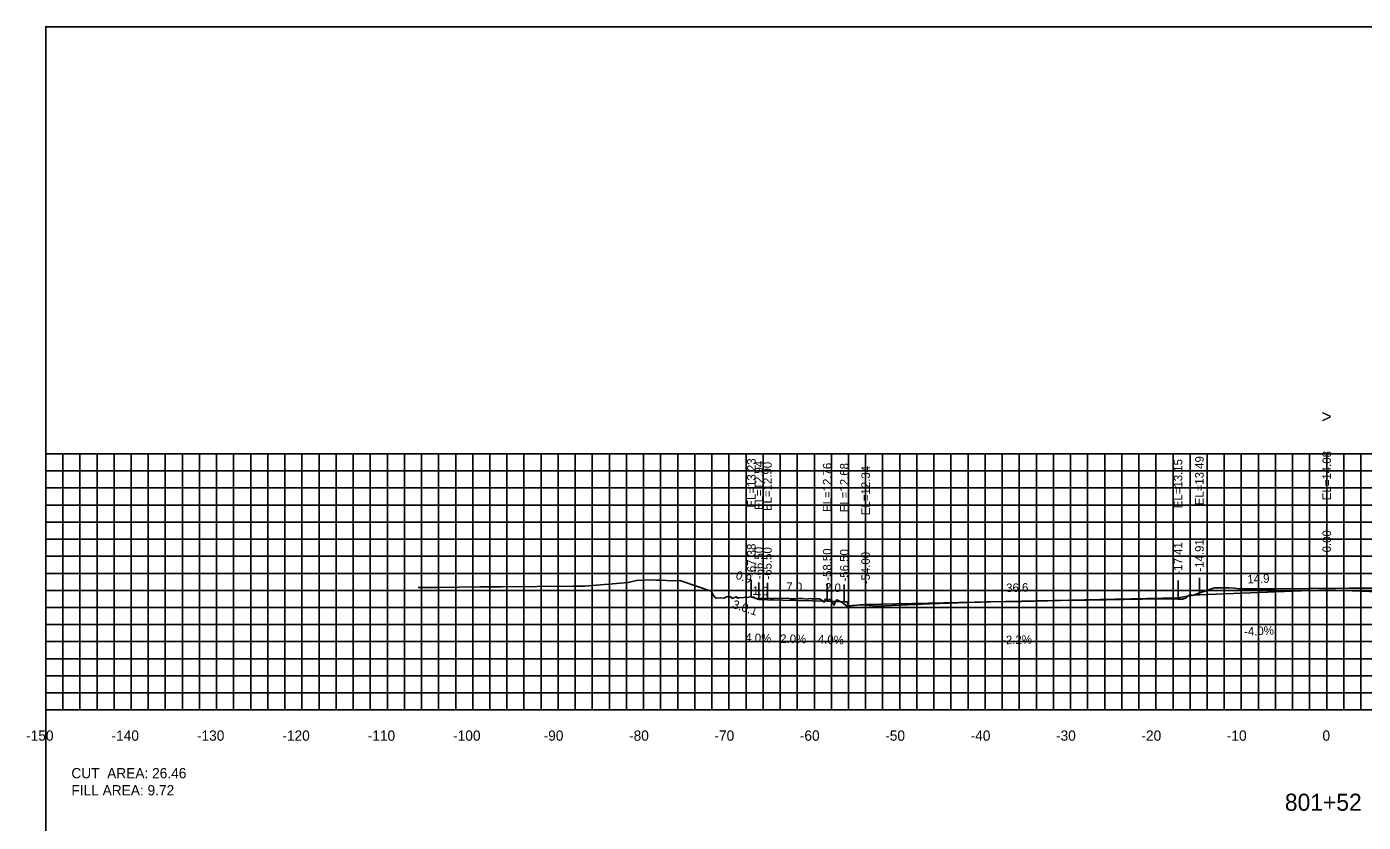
# Model space of a CAD drawing. Extents: x 1797419 to 1809236, y 248759 to 251512.
# Drawn here: x 1802138.8 to 1802295.3, y 250951.7 to 251044.9 of the extents above; entities that cross this region are included whole.
import ezdxf

# ---------------------------------------------------------------- set-up
doc = ezdxf.new("R2010")
doc.units = 0
for name, color, linetype in [('1', 7, 'Continuous'), ('10', 7, 'Continuous'), ('3', 7, 'Continuous'), ('4', 7, 'Continuous'), ('60', 7, 'Continuous'), ('ANNO-TXT', 7, 'Continuous'), ('CL-CNST', 7, 'Continuous'), ('Level 62', 7, 'Continuous'), ('M-ROADS', 7, 'Continuous')]:
    doc.layers.add(name, color=color, linetype=linetype)

msp = doc.modelspace()

# ---------------------------------------------------------------- linework, layer by layer
for p, q in [((1802223.62, 250978.12), (1802223.62, 250980.12)), ((1802224.5, 250977.83), (1802224.5, 250979.83)), ((1802225.5, 250977.79), (1802225.5, 250979.79)), ((1802232.5, 250977.65), (1802232.5, 250979.65)), ((1802234.5, 250977.57), (1802234.5, 250979.57)), ((1802273.59, 250978.04), (1802273.59, 250980.04)), ((1802276.09, 250978.38), (1802276.09, 250980.38)), ((1802291, 250978.97), (1802291, 250980.97)), ((1802237, 250977.23), (1802237, 250979.23))]:
    msp.add_line(p, q)
msp.add_lwpolyline([(1802141, 250854.89), (1802441, 250854.89), (1802441, 251044.89), (1802141, 251044.89)], close=True)
at = {"layer": '60'}
for p, q in [((1802140.94, 250994.89), (1802141, 250994.89)), ((1802141, 250964.89), (1802141, 250994.89)), ((1802140.94, 250984.89), (1802141, 250984.89)), ((1802140.94, 250974.89), (1802141, 250974.89)), ((1802140.94, 250964.89), (1802141, 250964.89)), ((1802141, 250964.89), (1802441, 250964.89)), ((1802141, 250964.83), (1802141, 250964.89)), ((1802151, 250964.83), (1802151, 250964.89)), ((1802161, 250964.83), (1802161, 250964.89)), ((1802171, 250964.83), (1802171, 250964.89)), ((1802181, 250964.83), (1802181, 250964.89)), ((1802191, 250964.83), (1802191, 250964.89)), ((1802201, 250964.83), (1802201, 250964.89)), ((1802211, 250964.83), (1802211, 250964.89)), ((1802221, 250964.83), (1802221, 250964.89)), ((1802231, 250964.83), (1802231, 250964.89)), ((1802241, 250964.83), (1802241, 250964.89)), ((1802251, 250964.83), (1802251, 250964.89)), ((1802261, 250964.83), (1802261, 250964.89)), ((1802271, 250964.83), (1802271, 250964.89)), ((1802281, 250964.83), (1802281, 250964.89)), ((1802291, 250964.83), (1802291, 250964.89))]:
    msp.add_line(p, q, dxfattribs=at)
at = {"layer": 'CL-CNST'}
msp.add_lwpolyline([(1802223.62, 250978.12), (1802224.5, 250977.83), (1802225.5, 250977.79), (1802232.5, 250977.65), (1802234.5, 250977.57), (1802234.83, 250977.57), (1802235, 250977.07), (1802237, 250977.23), (1802273.59, 250978.04), (1802275.59, 250978.38), (1802276.09, 250978.38), (1802291, 250978.97), (1802305.04, 250978.4), (1802305.54, 250978.4), (1802307.54, 250978.06), (1802357, 250976.97), (1802359, 250976.8), (1802359.17, 250977.3), (1802359.5, 250977.3), (1802361.5, 250977.38), (1802366.5, 250977.48), (1802367.5, 250977.52), (1802369.21, 250978.09)], dxfattribs=at)
at = {"layer": 'Level 62'}
for p, q in [((1802141, 250994.89), (1802441, 250994.89)), ((1802141, 250964.89), (1802141, 250994.89)), ((1802143, 250964.89), (1802143, 250994.89)), ((1802145, 250964.89), (1802145, 250994.89)), ((1802147, 250964.89), (1802147, 250994.89)), ((1802149, 250964.89), (1802149, 250994.89)), ((1802151, 250964.89), (1802151, 250994.89)), ((1802153, 250964.89), (1802153, 250994.89)), ((1802155, 250964.89), (1802155, 250994.89)), ((1802157, 250964.89), (1802157, 250994.89)), ((1802159, 250964.89), (1802159, 250994.89)), ((1802161, 250964.89), (1802161, 250994.89)), ((1802163, 250964.89), (1802163, 250994.89)), ((1802165, 250964.89), (1802165, 250994.89)), ((1802167, 250964.89), (1802167, 250994.89)), ((1802169, 250964.89), (1802169, 250994.89)), ((1802171, 250964.89), (1802171, 250994.89)), ((1802173, 250964.89), (1802173, 250994.89)), ((1802175, 250964.89), (1802175, 250994.89)), ((1802177, 250964.89), (1802177, 250994.89)), ((1802179, 250964.89), (1802179, 250994.89)), ((1802181, 250964.89), (1802181, 250994.89)), ((1802183, 250964.89), (1802183, 250994.89)), ((1802185, 250964.89), (1802185, 250994.89)), ((1802187, 250964.89), (1802187, 250994.89)), ((1802189, 250964.89), (1802189, 250994.89)), ((1802191, 250964.89), (1802191, 250994.89)), ((1802193, 250964.89), (1802193, 250994.89)), ((1802195, 250964.89), (1802195, 250994.89)), ((1802197, 250964.89), (1802197, 250994.89)), ((1802199, 250964.89), (1802199, 250994.89)), ((1802201, 250964.89), (1802201, 250994.89)), ((1802203, 250964.89), (1802203, 250994.89)), ((1802205, 250964.89), (1802205, 250994.89)), ((1802207, 250964.89), (1802207, 250994.89)), ((1802209, 250964.89), (1802209, 250994.89)), ((1802211, 250964.89), (1802211, 250994.89)), ((1802213, 250964.89), (1802213, 250994.89)), ((1802215, 250964.89), (1802215, 250994.89)), ((1802217, 250964.89), (1802217, 250994.89)), ((1802219, 250964.89), (1802219, 250994.89)), ((1802221, 250964.89), (1802221, 250994.89)), ((1802223, 250964.89), (1802223, 250994.89)), ((1802225, 250964.89), (1802225, 250994.89)), ((1802227, 250964.89), (1802227, 250994.89)), ((1802229, 250964.89), (1802229, 250994.89)), ((1802231, 250964.89), (1802231, 250994.89)), ((1802233, 250964.89), (1802233, 250994.89)), ((1802235, 250964.89), (1802235, 250994.89)), ((1802237, 250964.89), (1802237, 250994.89)), ((1802239, 250964.89), (1802239, 250994.89)), ((1802241, 250964.89), (1802241, 250994.89)), ((1802243, 250964.89), (1802243, 250994.89)), ((1802245, 250964.89), (1802245, 250994.89)), ((1802247, 250964.89), (1802247, 250994.89)), ((1802249, 250964.89), (1802249, 250994.89)), ((1802251, 250964.89), (1802251, 250994.89)), ((1802253, 250964.89), (1802253, 250994.89)), ((1802255, 250964.89), (1802255, 250994.89)), ((1802257, 250964.89), (1802257, 250994.89)), ((1802259, 250964.89), (1802259, 250994.89)), ((1802261, 250964.89), (1802261, 250994.89)), ((1802263, 250964.89), (1802263, 250994.89)), ((1802265, 250964.89), (1802265, 250994.89)), ((1802267, 250964.89), (1802267, 250994.89)), ((1802269, 250964.89), (1802269, 250994.89)), ((1802271, 250964.89), (1802271, 250994.89)), ((1802273, 250964.89), (1802273, 250994.89)), ((1802275, 250964.89), (1802275, 250994.89)), ((1802277, 250964.89), (1802277, 250994.89)), ((1802279, 250964.89), (1802279, 250994.89)), ((1802281, 250964.89), (1802281, 250994.89)), ((1802283, 250964.89), (1802283, 250994.89)), ((1802285, 250964.89), (1802285, 250994.89)), ((1802287, 250964.89), (1802287, 250994.89)), ((1802289, 250964.89), (1802289, 250994.89)), ((1802291, 250964.89), (1802291, 250994.89)), ((1802293, 250964.89), (1802293, 250994.89)), ((1802295, 250964.89), (1802295, 250994.89)), ((1802141, 250992.89), (1802441, 250992.89)), ((1802141, 250990.89), (1802441, 250990.89)), ((1802141, 250988.89), (1802441, 250988.89)), ((1802141, 250986.89), (1802441, 250986.89)), ((1802141, 250984.89), (1802441, 250984.89)), ((1802141, 250982.89), (1802441, 250982.89)), ((1802141, 250980.89), (1802441, 250980.89)), ((1802141, 250978.89), (1802441, 250978.89)), ((1802141, 250976.89), (1802441, 250976.89)), ((1802141, 250974.89), (1802441, 250974.89)), ((1802141, 250972.89), (1802441, 250972.89)), ((1802141, 250970.89), (1802441, 250970.89)), ((1802141, 250968.89), (1802441, 250968.89)), ((1802141, 250966.89), (1802441, 250966.89)), ((1802141, 250964.89), (1802441, 250964.89))]:
    msp.add_line(p, q, dxfattribs=at)
at = {"layer": 'M-ROADS'}
msp.add_lwpolyline([(1802184.62, 250979.24), (1802186.92, 250979.24), (1802189.42, 250979.29), (1802191.86, 250979.32), (1802193.87, 250979.32), (1802194.33, 250979.32), (1802202.72, 250979.37), (1802204.14, 250979.37), (1802209.21, 250979.83), (1802210.19, 250980.06), (1802212.15, 250980.11), (1802212.53, 250980.1), (1802213.07, 250980.1), (1802214.35, 250980.02), (1802215.26, 250980.04), (1802215.47, 250979.98), (1802218.92, 250978.79), (1802219.21, 250978.28), (1802219.29, 250978.12), (1802219.51, 250977.99), (1802220.02, 250978.01), (1802220.41, 250978), (1802220.95, 250978.21), (1802221.23, 250978.09), (1802221.32, 250978.05), (1802221.37, 250977.96), (1802221.78, 250978.09), (1802221.84, 250978.15), (1802221.84, 250978.16), (1802221.85, 250978.16), (1802221.85, 250978.17), (1802221.96, 250978.03), (1802222, 250977.99), (1802222.01, 250978), (1802222.06, 250978), (1802222.14, 250978.01), (1802223.9, 250978.14), (1802224.07, 250978), (1802224.14, 250978), (1802224.19, 250977.99), (1802225.85, 250977.95), (1802226.2, 250977.94), (1802227.87, 250978), (1802228.22, 250977.9), (1802228.71, 250977.9), (1802229.13, 250977.93), (1802229.42, 250977.93), (1802229.5, 250977.93), (1802229.61, 250977.93), (1802230.12, 250977.87), (1802230.51, 250977.94), (1802230.73, 250977.89), (1802231.55, 250977.9), (1802231.68, 250977.86), (1802232.16, 250977.51), (1802232.22, 250977.58), (1802232.25, 250977.89), (1802232.28, 250977.88), (1802232.33, 250977.84), (1802232.5, 250977.64), (1802232.64, 250977.77), (1802232.79, 250977.83), (1802232.85, 250977.85), (1802233.33, 250977.16), (1802233.44, 250977.54), (1802233.62, 250977.8), (1802234.1, 250977.57), (1802234.11, 250977.55), (1802234.11, 250977.54), (1802234.12, 250977.54), (1802234.14, 250977.53), (1802234.15, 250977.55), (1802234.76, 250977.08), (1802234.76, 250977.07), (1802234.77, 250977.07), (1802234.86, 250977.06), (1802235.67, 250977.14), (1802236.37, 250977.19), (1802236.38, 250977.2), (1802236.39, 250977.2), (1802236.39, 250977.2), (1802236.43, 250977.2), (1802236.45, 250977.19), (1802238.35, 250977.03), (1802244.56, 250977.31), (1802249.96, 250977.53), (1802250.44, 250977.53), (1802251.16, 250977.55), (1802255.27, 250977.59), (1802261.37, 250977.74), (1802261.93, 250977.76), (1802263.08, 250977.73), (1802271.45, 250977.9), (1802272.41, 250977.89), (1802272.81, 250977.92), (1802273.58, 250977.86), (1802274.17, 250977.86), (1802274.18, 250977.93), (1802274.23, 250977.9), (1802274.39, 250977.93), (1802274.9, 250978.35), (1802274.97, 250978.41), (1802275.24, 250978.28), (1802277.63, 250979.13), (1802277.85, 250979.2), (1802279.58, 250979.2), (1802280.24, 250979.14), (1802280.71, 250979.09), (1802280.95, 250979.07), (1802285.02, 250979.09), (1802288.93, 250979.11), (1802293.61, 250979.16), (1802296.32, 250979.17)], dxfattribs=at)

# ---------------------------------------------------------------- texts
msp.add_text('3.0:1', height=1, rotation=341.5651).set_placement((1802221.32, 250976.86))
at = {"layer": '1'}
msp.add_text('801+52', height=2, dxfattribs=at).set_placement((1802286.1, 250953.09))
at = {"layer": '10'}
for s, p in [('-150', (1802138.7, 250961.29)), ('-140', (1802148.7, 250961.29)), ('-130', (1802158.7, 250961.29)), ('-120', (1802168.7, 250961.29)), ('-110', (1802178.7, 250961.29)), ('-100', (1802188.7, 250961.29)), ('-90', (1802199.3, 250961.29)), ('-80', (1802209.3, 250961.29)), ('-70', (1802219.3, 250961.29)), ('-60', (1802229.3, 250961.29)), ('-50', (1802239.3, 250961.29)), ('-40', (1802249.3, 250961.29)), ('-30', (1802259.3, 250961.29)), ('-20', (1802269.3, 250961.29)), ('-10', (1802279.3, 250961.29)), ('0', (1802290.5, 250961.29))]:
    msp.add_text(s, height=1.2, dxfattribs=at).set_placement(p)
at = {"layer": '3'}
for s, p in [('EL=14.08', (1802291.5, 250989.45)), ('EL=13.23', (1802224.12, 250988.59)), ('EL=12.94', (1802225, 250988.3)), ('EL=12.90', (1802226, 250988.18)), ('EL=12.76', (1802233, 250988.07)), ('EL=12.68', (1802235, 250988.04)), ('EL=13.15', (1802274.09, 250988.51)), ('EL=13.49', (1802276.59, 250988.85)), ('EL=12.34', (1802237.5, 250987.7)), ('0.00', (1802291.5, 250983.34)), ('-67.38', (1802224.12, 250980.58)), ('-17.41', (1802274.09, 250980.75)), ('-14.91', (1802276.59, 250981.09)), ('-66.50', (1802225, 250980.2)), ('-65.50', (1802226, 250980.16)), ('-58.50', (1802233, 250980.02)), ('-56.50', (1802235, 250979.94)), ('-54.00', (1802237.5, 250979.61))]:
    msp.add_text(s, height=1, rotation=90, dxfattribs=at).set_placement(p)
at = {"layer": '4'}
for s, rotation, p in [('0.9', 341.5651, (1802221.71, 250980.28)), ('7.0', 358.8542, (1802227.7, 250978.84)), ('2.0', 357.7094, (1802232.23, 250978.76)), ('36.6', 1.2603, (1802253.47, 250978.69)), ('14.9', 2.2906, (1802281.72, 250979.7)), ('1.0', 357.7094, (1802223.73, 250978.37)), ('4.0%', 357.7094, (1802222.89, 250972.89)), ('2.0%', 358.8542, (1802226.99, 250972.75)), ('4.0%', 357.7094, (1802231.39, 250972.69)), ('-2.2%', 1.2603, (1802253, 250972.58)), ('-4.0%', 2.2906, (1802281.34, 250973.58))]:
    msp.add_text(s, height=1, rotation=rotation, dxfattribs=at).set_placement(p)
at = {"layer": '60'}
for s, height, p in [('>', 1.5, (1802290.39, 250998.52)), ('-', 0.0001, (1802141, 250964.89))]:
    msp.add_text(s, height=height, dxfattribs=at).set_placement(p)
at = {"layer": 'ANNO-TXT'}
for s, p in [('CUT  AREA: 26.46', (1802144, 250956.89)), ('FILL AREA: 9.72', (1802144, 250954.89))]:
    msp.add_text(s, height=1.2, dxfattribs=at).set_placement(p)

doc.saveas('drawing.dxf')
